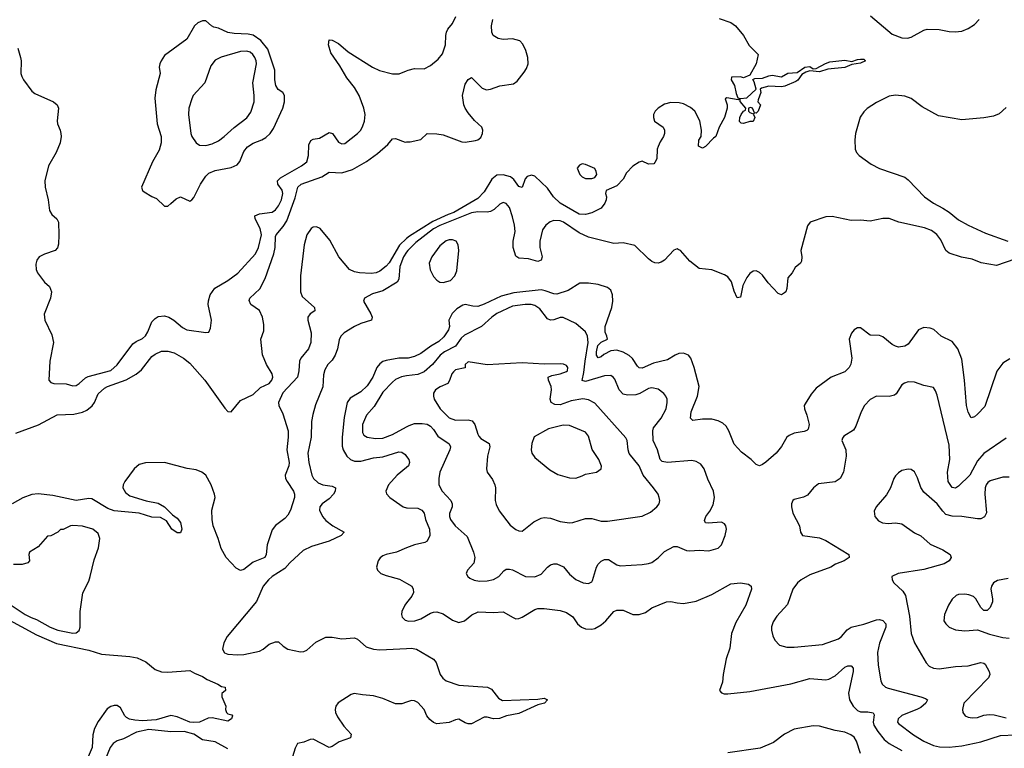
# Model space of a CAD drawing. Header units: inches. Extents: x 1682530 to 1839546, y 640742 to 791647.
# Tile 892 of 923: x 1807554 to 1813779, y 754244 to 758849. Entities that reach past the tile are written whole.
import ezdxf

# ---------------------------------------------------------------- set-up
doc = ezdxf.new("R2010")
doc.units = ezdxf.units.IN
doc.header["$MEASUREMENT"] = 0
doc.layers.add('B8705', color=7, linetype='Continuous')
doc.layers.add('B8715', color=7, linetype='Continuous')

msp = doc.modelspace()

# ---------------------------------------------------------------- linework, layer by layer
at = {"layer": 'B8705', "color": 5}
for points, elevation in [([(1808710, 758842.9), (1808680.7, 758830), (1808658, 758810), (1808610, 758726), (1808470, 758622), (1808448.9, 758590), (1808439.5, 758570), (1808436.4, 758550), (1808442.6, 758510), (1808413.5, 758406.5), (1808407.7, 758352.3), (1808422.3, 758190), (1808448.3, 758110), (1808448.6, 758070), (1808434.8, 758025.2), (1808393.2, 757950), (1808322.8, 757790), (1808330.6, 757770.6), (1808341.1, 757761.1), (1808390, 757730.7), (1808418.8, 757718.8), (1808470, 757671.3), (1808490, 757670.8), (1808510, 757687.3), (1808542, 757718), (1808570, 757730.4), (1808630, 757701.6), (1808642.7, 757710), (1808654.9, 757725.1), (1808696.1, 757810), (1808730, 757859.6), (1808750, 757879.1), (1808790, 757896), (1808890, 757915.3), (1808928, 757932), (1808946.3, 757953.7), (1808970, 758016), (1808993.7, 758046.3), (1809030, 758069.4), (1809084.5, 758090), (1809110, 758104.7), (1809137.6, 758130), (1809158.3, 758161.7), (1809218.2, 758290), (1809228.8, 758330), (1809228.4, 758370), (1809218, 758390), (1809188.4, 758408.4), (1809173.4, 758433.4), (1809166.8, 758470), (1809166.4, 758530), (1809122.5, 758662.4), (1809078.3, 758718.3), (1809030.3, 758750.3), (1808998.3, 758758.3), (1808910, 758762.4), (1808869.2, 758769.2), (1808810, 758795.3), (1808782, 758802), (1808766, 758810), (1808730, 758840.9)], 620), ([(1808990, 758650.5), (1808950, 758647.2), (1808827.6, 758612.4), (1808790, 758593.8), (1808762.9, 758557.1), (1808723.2, 758450), (1808651.1, 758370), (1808641, 758350), (1808623.9, 758290), (1808620.1, 758250), (1808635.6, 758130), (1808642.3, 758110), (1808668.7, 758070), (1808690, 758055.6), (1808730, 758053.4), (1808770, 758064.5), (1808810, 758084.5), (1808847.1, 758110), (1808910, 758167.5), (1808990.5, 758229.4), (1809015.3, 758264.7), (1809035.3, 758330), (1809036.2, 758370), (1809027.1, 758450), (1809050.9, 758570), (1809049.2, 758590), (1809041.2, 758610), (1809028.5, 758628.5), (1809010, 758643.2)], 640)]:
    msp.add_lwpolyline(points, close=True, dxfattribs=dict(at, elevation=elevation))
for points, elevation in [([(1807541.8, 758670), (1807559, 758610), (1807562.8, 758590), (1807561.3, 758510), (1807566.2, 758490), (1807577.8, 758470), (1807630, 758398), (1807650, 758382), (1807766.8, 758330), (1807790.6, 758310), (1807798, 758290), (1807790.4, 758210), (1807792.7, 758190), (1807810.4, 758150), (1807814.4, 758130), (1807815.8, 758110), (1807808.7, 758070), (1807783.7, 758010), (1807735.5, 757924.5), (1807713.1, 757830), (1807715.3, 757790), (1807733.7, 757710), (1807743.1, 757643.1), (1807757.3, 757617.3), (1807788.2, 757590), (1807798.3, 757570), (1807802.2, 757490), (1807799.2, 757430), (1807792.8, 757407.2), (1807777.6, 757390), (1807710, 757367.6), (1807677.6, 757350), (1807661.1, 757330), (1807655.3, 757304.7), (1807658.5, 757270), (1807665.5, 757250), (1807710, 757190.3), (1807742.4, 757162.4), (1807754.4, 757130), (1807749.1, 757090), (1807707.5, 756987.5), (1807712.4, 756950), (1807757.7, 756857.7), (1807767.3, 756810), (1807745.3, 756690), (1807738, 756570), (1807750, 756556.3), (1807768.9, 756548.9), (1807847.5, 756547.5), (1807890, 756535.3), (1807910, 756537.4), (1807930, 756548.9), (1807970, 756586.2), (1807985.9, 756594.1), (1808130, 756632.4), (1808170, 756667.2), (1808270, 756800.2), (1808290, 756815.3), (1808330, 756835), (1808348.7, 756851.3), (1808363.8, 756876.2), (1808390, 756939.7), (1808410, 756961.6), (1808430, 756973.2), (1808470, 756977), (1808495.8, 756970), (1808527.8, 756950), (1808583, 756903), (1808610, 756889.2), (1808730, 756872.7), (1808750, 756874.8), (1808760.5, 756899.5), (1808766.8, 756950), (1808745.6, 757050), (1808746.9, 757073.1), (1808758.7, 757110), (1808788.3, 757151.7), (1808870, 757200.5), (1808932.5, 757247.5), (1809044.6, 757370), (1809063.2, 757410), (1809082.1, 757490), (1809074.1, 757530), (1809041.8, 757590), (1809040.4, 757610), (1809070, 757622), (1809150, 757633), (1809170, 757646.9), (1809190, 757673.4), (1809209.2, 757710.8), (1809217, 757750), (1809212.3, 757772.3), (1809185, 757810), (1809182.8, 757830), (1809202.2, 757850), (1809335.5, 757924.5), (1809369.2, 757950.8), (1809379.9, 757990), (1809381.4, 758058.6), (1809394.2, 758085.8), (1809410, 758094), (1809450, 758099.8), (1809510, 758135.3), (1809530.3, 758130), (1809570, 758074.9), (1809590, 758065.3), (1809610, 758067.2), (1809690, 758130.4), (1809709.8, 758150.2), (1809722.4, 758177.6), (1809732.8, 758207.2), (1809737.3, 758250), (1809730, 758289.4), (1809700.8, 758370), (1809670, 758419.8), (1809621.1, 758481.1), (1809577.7, 758557.7), (1809520, 758640.1), (1809506, 758690), (1809510, 758722), (1809530, 758719.5), (1809570, 758698.4), (1809630, 758646.7), (1809784, 758550), (1809827.8, 758527.8), (1809910, 758506), (1809953.3, 758506.7), (1810000, 758526.2)], 580), ([(1807530, 756237), (1807671.6, 756288.4), (1807790, 756352), (1807896, 756356), (1807950.8, 756369.2), (1807978.2, 756381.8), (1808011.5, 756408.5), (1808026, 756430), (1808050, 756484), (1808090, 756521.1), (1808108.3, 756531.7), (1808226.3, 756573.7), (1808290, 756609.1), (1808323, 756637), (1808390, 756719.6), (1808410, 756735.6), (1808450, 756754), (1808490, 756754.4), (1808530, 756742.8), (1808590, 756710.3), (1808630, 756678.5), (1808724.1, 756570), (1808850, 756394), (1808870, 756374), (1808890, 756370.8), (1808950, 756442), (1809030, 756480.5), (1809075.8, 756524.2), (1809130, 756550.1), (1809148.5, 756570), (1809153.3, 756590), (1809149.1, 756610), (1809114, 756670), (1809089.4, 756730.6), (1809078, 756830), (1809096.6, 756883.4), (1809096.6, 756923.4), (1809089.8, 756970), (1809070.7, 757010.7), (1809014, 757050), (1809005.3, 757074.7), (1809009.6, 757090), (1809070.9, 757149.1), (1809106.4, 757213.6), (1809161.5, 757370), (1809167.9, 757410), (1809170, 757479.3), (1809174.4, 757490), (1809218.9, 757541.1), (1809241.6, 757578.4), (1809296, 757724), (1809311.6, 757790), (1809332.5, 757810), (1809463.6, 757856.4), (1809510, 757885.5), (1809590, 757881.9), (1809658.3, 757901.7), (1809746.3, 757953.7), (1809816.5, 758003.5), (1809880.3, 758059.7), (1809910, 758096), (1809930, 758098.8), (1809990, 758076), (1810000, 758076.3)], 560), ([(1810000, 757465.6), (1809955, 757425), (1809890, 757312.6), (1809870, 757290.6), (1809830, 757260.4), (1809807, 757250), (1809775, 757245), (1809702, 757250), (1809670, 757256.4), (1809639.5, 757270), (1809571.2, 757350), (1809515.1, 757455.1), (1809453.3, 757530), (1809430, 757540.9), (1809410, 757538.7), (1809397, 757530), (1809370, 757489.4), (1809353.1, 757426.9), (1809329.5, 757230), (1809328, 757168), (1809328.8, 757128.8), (1809339.8, 757099.8), (1809417.6, 757030), (1809419.1, 757010), (1809390, 756989.7), (1809375.5, 756970), (1809375.5, 756950), (1809397.4, 756870), (1809395.3, 756810), (1809378.9, 756770), (1809330.8, 756710), (1809321.8, 756690), (1809318.9, 756630), (1809310.1, 756589.9), (1809217.9, 756490), (1809190.7, 756430), (1809192.5, 756410), (1809217.4, 756357.4), (1809250.1, 756250), (1809250.7, 756210), (1809242.5, 756130), (1809257.6, 756050), (1809255.5, 756030), (1809231.5, 755970), (1809235.1, 755950), (1809245.5, 755930), (1809285.4, 755870), (1809291.4, 755850), (1809290.3, 755830), (1809265.2, 755750), (1809250, 755716.9), (1809230, 755696.3), (1809170, 755652.8), (1809150, 755625.1), (1809117.8, 755530), (1809111.8, 755470), (1809103.7, 755450), (1809030, 755419.8), (1808970, 755373.5), (1808950, 755369), (1808923, 755383), (1808858.5, 755450), (1808827.1, 755507.1), (1808809, 755570), (1808777.5, 755650), (1808769.8, 755690), (1808768.7, 755750), (1808789.7, 755830), (1808786, 755850), (1808764, 755910), (1808730, 755969.6), (1808705.1, 755990), (1808670, 756004.7), (1808613.4, 756013.4), (1808469.7, 756049.7), (1808350, 756048.3), (1808310, 756037.7), (1808276.9, 756010), (1808219.1, 755930), (1808208.1, 755910), (1808206.7, 755890), (1808221.8, 755861.8), (1808250, 755840.3), (1808352.5, 755807.5), (1808430, 755792.7), (1808470, 755770.8), (1808519.8, 755719.8), (1808550, 755698), (1808570, 755671.3), (1808578, 755630), (1808570, 755606), (1808550, 755605.2), (1808515.3, 755630), (1808481.2, 755681.2), (1808444, 755704), (1808390, 755705.6), (1808310, 755731.2), (1808150, 755744.4), (1808110, 755760.3), (1808010, 755821.2), (1807990, 755822.6), (1807910, 755810.7), (1807762.8, 755842.8), (1807670, 755851.7), (1807630, 755847.5), (1807572.8, 755827.2), (1807506.5, 755790)], 560), ([(1810000, 757379.9), (1809980.3, 757350), (1809957.6, 757290), (1809951.1, 757210), (1809939.8, 757190), (1809850, 757134.8), (1809783.2, 757116.8), (1809733.4, 757090), (1809727.3, 757070), (1809773.5, 756990), (1809781.2, 756970), (1809777.6, 756950), (1809710, 756928.7), (1809669.7, 756910.3), (1809604.9, 756870), (1809584.6, 756850), (1809573.7, 756826.3), (1809562.7, 756770), (1809548.4, 756730), (1809530, 756698), (1809502.6, 756670), (1809483.2, 756636.8), (1809475, 756604.9), (1809469.5, 756529.5), (1809424.3, 756415.7), (1809406.2, 756353.8), (1809398.1, 756310), (1809396.4, 756210), (1809376.1, 756110), (1809381.3, 756050), (1809401.6, 755970), (1809410.2, 755950), (1809441.6, 755921.6), (1809470.5, 755910.5), (1809530, 755902), (1809551.2, 755890), (1809549.2, 755870), (1809537.7, 755850), (1809510, 755821), (1809465.8, 755790), (1809451.2, 755770), (1809448.2, 755750), (1809467.3, 755710), (1809490, 755683.5), (1809532.6, 755650), (1809604.6, 755610), (1809586.7, 755590), (1809510, 755553), (1809399.3, 755520.7), (1809345.8, 755494.2), (1809262.6, 755417.4), (1809230, 755381.3), (1809150, 755330.6), (1809126.2, 755310), (1809094, 755270), (1809050, 755171.2), (1808866, 754950), (1808844.1, 754910), (1808835.3, 754870), (1808847.8, 754847.8), (1808870, 754839.1), (1808930, 754834.4), (1808970, 754837.3), (1809070, 754858.7), (1809094, 754870), (1809130, 754902), (1809170, 754916.4), (1809190, 754917.1), (1809220.4, 754890), (1809250, 754871.3), (1809330, 754853.2), (1809350, 754855.5), (1809370, 754864.9), (1809425.7, 754914.3), (1809490, 754947.1), (1809530, 754947.5), (1809590, 754936.6), (1809670, 754941.5), (1809690, 754934.6), (1809745.1, 754885.1), (1809790.1, 754870.1), (1809830, 754866.9), (1810000, 754875)], 580), ([(1810000, 756710.3), (1809950, 756709.9), (1809870, 756695), (1809850, 756688.4), (1809830, 756674.8), (1809812.3, 756650), (1809787.3, 756590), (1809750, 756535.5), (1809710, 756497.3), (1809643.5, 756456.5), (1809623.2, 756430), (1809604.2, 756335.8), (1809592.8, 756210), (1809593, 756153), (1809597.8, 756130), (1809621.3, 756090), (1809644.9, 756070), (1809670, 756059.4), (1809710, 756059), (1809790, 756080.6), (1809850, 756085.4), (1809950, 756117.8), (1809970, 756115.2), (1809990, 756102), (1810000, 756088.4)], 620), ([(1810000, 756597.5), (1809967, 756593), (1809930, 756574.8), (1809910, 756559.2), (1809850, 756494.2), (1809794.9, 756405.1), (1809747.1, 756350), (1809721.5, 756290), (1809720.3, 756240.3), (1809730, 756222.8), (1809751, 756211), (1809803.1, 756203.1), (1809850, 756205.1), (1809910, 756227.3), (1810000, 756276.6)], 640), ([(1810000, 756019.4), (1809940.6, 755970), (1809885.4, 755910), (1809867.9, 755870), (1809872.4, 755852.4), (1809894, 755830), (1809978, 755770), (1810000, 755764.1)], 620), ([(1807468.8, 755170), (1807588.8, 755090), (1807626.7, 755070), (1807659.2, 755059.2), (1807746.7, 755010), (1807794, 754990), (1807890, 754971.7), (1807910, 754974.9), (1807930, 754988.7), (1807935.3, 755010), (1807936.2, 755110), (1807952.2, 755227.7), (1807990, 755300.5), (1807999.8, 755330), (1808023.6, 755436.4), (1808051.3, 755511.3), (1808059.5, 755570), (1808050, 755602), (1808015.3, 755630), (1807950, 755648.7), (1807890, 755653.2), (1807874, 755650), (1807828, 755628), (1807812, 755628), (1807794, 755610), (1807750, 755588), (1807730, 755586), (1807670, 755518), (1807616, 755484), (1807611, 755470), (1807616, 755430), (1807604.5, 755415.5), (1807570, 755405.1), (1807514.6, 755405.4)], 580), ([(1810000, 755510.4), (1809935, 755485), (1809870, 755469.8), (1809850, 755461), (1809832.4, 755447.6), (1809820.9, 755430), (1809810.1, 755390), (1809815.5, 755370), (1809836, 755350), (1809870, 755336.3), (1809954.3, 755314.3), (1810000, 755288.5)], 620), ([(1810000, 755163.8), (1809989.4, 755150), (1809969.5, 755110), (1809967.5, 755090), (1809972.4, 755072.4), (1809990, 755055.2), (1810000, 755051.8)], 620), ([(1807466.1, 755066.1), (1807660.8, 754960.8), (1807786.7, 754906.8), (1807990, 754865.4), (1808070, 754839.9), (1808250, 754825.4), (1808295.4, 754815.4), (1808351.5, 754791.5), (1808410, 754743.2), (1808450, 754728.4), (1808490, 754725.2), (1808630, 754735.3), (1808658.3, 754718.3), (1808710, 754698.3), (1808739.1, 754679.1), (1808806.8, 754650), (1808830, 754634.8), (1808852, 754630), (1808854, 754610), (1808832, 754590), (1808831.3, 754570), (1808856, 754510), (1808854.8, 754490), (1808861, 754470), (1808870, 754462.8), (1808895.9, 754455.9), (1808898.8, 754450), (1808893.1, 754430), (1808870, 754415.6), (1808770, 754437.8), (1808745.7, 754434.3), (1808690.6, 754410), (1808650, 754407.5), (1808629.7, 754410), (1808550, 754444), (1808510, 754452.4), (1808415.5, 754424.5), (1808330, 754418.8), (1808281.6, 754421.6), (1808248.1, 754428.1), (1808230, 754438.8), (1808218.8, 754450), (1808190, 754500.5), (1808170, 754515.1), (1808150, 754515), (1808130, 754508.9), (1808106.6, 754493.4), (1808050, 754413.7), (1808026.3, 754370), (1808016.3, 754330), (1808011.7, 754250), (1807987.1, 754190)], 560), ([(1810000, 754536.6), (1809970, 754526.3), (1809930, 754525.6), (1809850, 754558.5), (1809790, 754577), (1809721.5, 754581.5), (1809669.3, 754590.7), (1809650, 754583.9), (1809568.1, 754531.9), (1809552.9, 754510), (1809548.7, 754490), (1809550.2, 754470), (1809562.3, 754442.3), (1809603.9, 754383.9), (1809650, 754332.7), (1809646, 754310), (1809574.1, 754285.9), (1809530, 754255.1), (1809510, 754249.8), (1809410, 754302.4), (1809390, 754300.8), (1809350, 754284), (1809310, 754275.6), (1809294.9, 754245.1), (1809270, 754163.7)], 580), ([(1808870, 754240.2), (1808790, 754285), (1808710, 754298.9), (1808654, 754334), (1808594, 754350), (1808510, 754349.2), (1808370, 754362.2), (1808292.6, 754347.4), (1808210, 754305), (1808169.2, 754290.8), (1808144.6, 754275.4), (1808126, 754250), (1808092.8, 754167.2)], 580)]:
    msp.add_lwpolyline(points, dxfattribs=dict(at, elevation=elevation))
at = {"layer": 'B8715', "color": 5}
for points, elevation in [([(1810000, 758526.2), (1810010, 758530.4), (1810050, 758540.7), (1810110, 758539.1), (1810150, 758559.3), (1810199.6, 758600.4), (1810227.6, 758632.4), (1810246.2, 758690), (1810247.1, 758750), (1810251.5, 758770), (1810260.7, 758790), (1810290, 758825.5), (1810311.8, 758870)], 580), ([(1811976.3, 758856.3), (1812050, 758830.5), (1812078.8, 758810), (1812130.6, 758750), (1812165.5, 758685.5), (1812222, 758630), (1812210.8, 758570), (1812170, 758498), (1812130, 758482), (1812110, 758488), (1812054, 758486), (1812052, 758470), (1812073.2, 758433.2), (1812082.4, 758382.4), (1812094.4, 758354.4), (1812110.3, 758350.2), (1812150, 758355.3), (1812209.3, 758410), (1812197, 758457), (1812188.9, 758471.1), (1812202, 758478), (1812250, 758478.7), (1812290, 758495.3), (1812310, 758498.4), (1812370, 758487.3), (1812410, 758510.8), (1812470, 758514.8), (1812518, 758550), (1812550, 758552.7), (1812570, 758538), (1812590, 758541), (1812647.3, 758572.7), (1812676.6, 758583.4), (1812770, 758592.4), (1812815.3, 758584.7), (1812850, 758598), (1812870, 758599.1), (1812890, 758598.8), (1812901, 758590), (1812870, 758574), (1812814.6, 758565.4), (1812770, 758546.3), (1812663.8, 758536.2), (1812610, 758519.3), (1812550, 758525.2), (1812523, 758517), (1812498, 758502), (1812472.5, 758467.5), (1812461.1, 758458.9), (1812390.6, 758429.4), (1812370, 758425.2), (1812289, 758429), (1812243.8, 758416.2), (1812236, 758410), (1812238.8, 758390), (1812222.8, 758342.8), (1812221, 758330), (1812238, 758310), (1812222, 758270), (1812210, 758258), (1812200.4, 758260.4), (1812186, 758290), (1812173.6, 758293.6), (1812162, 758290), (1812162, 758270), (1812170, 758262), (1812190, 758254), (1812198, 758258), (1812194, 758250), (1812202, 758230), (1812190, 758206), (1812170, 758206), (1812130, 758194), (1812115.3, 758195.3), (1812105.2, 758205.2), (1812106.6, 758230), (1812115.1, 758250), (1812130, 758271), (1812142, 758278), (1812145.2, 758290), (1812108.4, 758331.6), (1812108.4, 758348.4), (1812096.8, 758343.2), (1812024.7, 758355.3), (1812014, 758350), (1812026, 758310), (1812026.8, 758290), (1812010.7, 758230), (1811976, 758170), (1811954, 758110), (1811939.6, 758100.4), (1811890, 758048), (1811870, 758038), (1811846, 758050), (1811847.3, 758087.3), (1811862, 758110), (1811864, 758150), (1811853.2, 758210), (1811821.2, 758270), (1811794, 758294), (1811750, 758317.2), (1811724.1, 758324.1), (1811670, 758326.6), (1811630, 758315.1), (1811590, 758289.3), (1811570.7, 758270), (1811560.7, 758250), (1811560.7, 758230), (1811568.1, 758208.1), (1811622, 758170), (1811631.3, 758150), (1811631.3, 758130), (1811624.7, 758110), (1811602.5, 758077.5), (1811590, 758048), (1811584.9, 758030), (1811581, 757970), (1811570, 757946), (1811562, 757938), (1811530, 757935.3), (1811490, 757955.3), (1811470, 757948.7), (1811430, 757924), (1811390, 757882), (1811370, 757842), (1811330, 757799), (1811262, 757770), (1811258, 757750), (1811262.8, 757730), (1811260.7, 757710), (1811254, 757690), (1811230, 757657.2), (1811170, 757629.3), (1811130, 757617), (1811090, 757620.5), (1810969.7, 757690), (1810929.5, 757730), (1810890, 757783.7), (1810810, 757859.3), (1810790, 757866), (1810762.4, 757857.6), (1810750, 757844), (1810730, 757789), (1810710, 757795.1), (1810678.8, 757838.8), (1810656, 757856), (1810610, 757868.6), (1810570, 757866.4), (1810537.7, 757842.3), (1810490, 757761.5), (1810450, 757719.3), (1810297.5, 757630), (1810261.7, 757618.3), (1810165.6, 757574.4), (1810018.1, 757481.9), (1810000, 757465.6)], 560), ([(1810000, 758076.3), (1810023.1, 758076.9), (1810088.9, 758091.1), (1810130, 758130.6), (1810190, 758128.5), (1810230, 758121.3), (1810350, 758077), (1810370, 758074.6), (1810435.4, 758084.6), (1810451.2, 758090), (1810470, 758105.2), (1810480.3, 758130), (1810481.5, 758150), (1810474.7, 758170), (1810430, 758212.6), (1810390, 758259.7), (1810369.4, 758289.4), (1810361.1, 758310), (1810353.3, 758370), (1810370, 758440.7), (1810390, 758471), (1810410, 758482.8), (1810477.3, 758417.3), (1810505.3, 758405.2), (1810530, 758409.1), (1810590, 758431.4), (1810675.3, 758444.7), (1810699.5, 758460.5), (1810743.3, 758516.7), (1810758.8, 758541.2), (1810767.4, 758570), (1810765.5, 758610), (1810754.1, 758654.1), (1810735, 758695), (1810715.2, 758715.2), (1810670, 758729.1), (1810610, 758724.5), (1810578.4, 758730), (1810547.7, 758750), (1810538.2, 758770), (1810537.2, 758810), (1810544.4, 758850)], 560), ([(1812933.1, 758873.1), (1813070, 758757.8), (1813130, 758733.9), (1813166.9, 758733.1), (1813190, 758738.4), (1813270, 758783.2), (1813290, 758789.3), (1813366.2, 758786.2), (1813430, 758773.6), (1813468.5, 758771.5), (1813510, 758776.9), (1813550, 758792.6), (1813590, 758818.8), (1813619.5, 758850)], 580), ([(1813790, 758293.4), (1813746.5, 758253.5), (1813710, 758239.2), (1813650, 758228.3), (1813510, 758217.3), (1813362.5, 758242.5), (1813258.7, 758298.8), (1813190, 758350.4), (1813150, 758364.9), (1813090, 758372.9), (1813050, 758366), (1812970, 758325.2), (1812912.1, 758287.9), (1812890, 758267.8), (1812867.8, 758232.2), (1812838.5, 758130), (1812832.9, 758090), (1812836.5, 758030), (1812843.9, 758010), (1812860.3, 757990), (1812937.1, 757937.1), (1812988.7, 757908.7), (1813150, 757853), (1813170, 757837.7), (1813274.4, 757730), (1813330, 757688.8), (1813390, 757659), (1813430, 757632.5), (1813490, 757584), (1813550.1, 757550.1), (1813659.7, 757499.7), (1813801, 757450)], 580), ([(1813844.7, 757335.3), (1813730, 757295.8), (1813632.2, 757312.2), (1813575.1, 757335.1), (1813507.3, 757347.3), (1813430, 757373.3), (1813410, 757389.6), (1813377.3, 757457.3), (1813352.4, 757492.4), (1813317.8, 757517.8), (1813274.2, 757534.2), (1813111.4, 757568.6), (1813050, 757592.6), (1813010, 757592.4), (1812930, 757576.7), (1812870, 757582.4), (1812810, 757580.7), (1812690, 757605), (1812650, 757603.9), (1812550.4, 757569.6), (1812533.4, 757546.6), (1812492.2, 757390), (1812498.7, 757350), (1812496.2, 757323.8), (1812490.3, 757309.7), (1812456.2, 757283.8), (1812437.1, 757250), (1812410, 757217.2), (1812404.4, 757150), (1812398, 757130), (1812390, 757122), (1812370, 757109.5), (1812350, 757119.5), (1812285.3, 757185.3), (1812250, 757234), (1812230, 757251.8), (1812210, 757261.6), (1812190, 757259.6), (1812170, 757246), (1812150, 757220.5), (1812126.2, 757170), (1812110, 757095.1), (1812090, 757092.3), (1812070, 757133.2), (1812053, 757193), (1812030, 757223.6), (1812010, 757236.2), (1811930, 757267.3), (1811850, 757277), (1811790, 757322.9), (1811731.6, 757390), (1811717.5, 757397.5), (1811710, 757400.5), (1811690, 757391.6), (1811630.6, 757330), (1811610, 757317), (1811590, 757309.6), (1811570, 757311.8), (1811550, 757320.7), (1811530, 757336.9), (1811442.8, 757422.8), (1811370, 757439.1), (1811310, 757435.6), (1811150, 757474.3), (1811090, 757501.3), (1810991.4, 757570), (1810970, 757577.5), (1810930, 757579.1), (1810907.7, 757572.3), (1810879.4, 757550), (1810859.9, 757520.1), (1810841.6, 757450), (1810842.1, 757410), (1810856, 757350), (1810850, 757328.5), (1810830, 757320.9), (1810770, 757338.3), (1810710, 757342.7), (1810690, 757355.6), (1810673.9, 757410), (1810674.6, 757450), (1810685.4, 757510), (1810681.8, 757550), (1810670, 757602.7), (1810650, 757662.9), (1810630, 757687.8), (1810610, 757693.7), (1810590, 757683), (1810553.4, 757650), (1810530, 757637.5), (1810510, 757632.5), (1810450, 757634.1), (1810410, 757627.6), (1810210, 757548.7), (1810170, 757526.6), (1810058.6, 757441.4), (1810006.7, 757390), (1810000, 757379.9)], 580), ([(1813813.7, 756706.3), (1813770, 756678), (1813732.4, 756627.6), (1813655.9, 756404.1), (1813610, 756356.4), (1813590, 756339.7), (1813570, 756332), (1813550, 756369.4), (1813540.3, 756410), (1813527.7, 756570), (1813510, 756702.7), (1813485.4, 756770), (1813450, 756815.6), (1813379.5, 756850), (1813332.2, 756892.2), (1813310, 756900.4), (1813270, 756903.5), (1813237.1, 756890), (1813170, 756798.9), (1813150, 756786.2), (1813110, 756780.4), (1813090, 756785.3), (1813070, 756797.2), (1813010, 756845.1), (1812990, 756853), (1812930, 756856.2), (1812870, 756902.7), (1812850, 756902.7), (1812830, 756889.3), (1812811.9, 756868.1), (1812798.7, 756830), (1812814.4, 756710), (1812808.4, 756671.6), (1812798, 756650), (1812770, 756623.8), (1812684.9, 756590), (1812590, 756520.7), (1812557.4, 756482.6), (1812518.7, 756421.3), (1812513.7, 756410), (1812514.9, 756390), (1812530.2, 756350.2), (1812544.6, 756290), (1812538.5, 756261.5), (1812530, 756252), (1812514.3, 756245.7), (1812450, 756235.4), (1812417.8, 756222.2), (1812403.8, 756210), (1812370, 756152.3), (1812335.5, 756110), (1812270, 756052), (1812250, 756037), (1812230, 756029.2), (1812210, 756037.2), (1812178, 756070), (1812116.9, 756116.9), (1812070, 756166), (1812037.6, 756250), (1812019.4, 756279.4), (1811999.4, 756299.4), (1811970, 756313.7), (1811930, 756323.5), (1811870, 756325.4), (1811810, 756316.9), (1811794, 756330), (1811798.2, 756370), (1811838.6, 756470), (1811849.2, 756530), (1811818.4, 756650), (1811796.4, 756710), (1811782.4, 756730), (1811750, 756741.8), (1811720.7, 756739.3), (1811698.4, 756730), (1811650, 756698.7), (1811561.1, 756678.9), (1811490, 756647), (1811470, 756648.7), (1811458.9, 756658.9), (1811428, 756708), (1811407.2, 756727.2), (1811370, 756747.9), (1811330, 756761.4), (1811290, 756755.8), (1811246.8, 756733.2), (1811230, 756718), (1811210, 756711.3), (1811201.4, 756730), (1811199.6, 756750), (1811208.8, 756790), (1811230, 756811.4), (1811269.6, 756830), (1811266.6, 756850), (1811255, 756875), (1811254.5, 756910), (1811298.1, 757030), (1811304.1, 757070), (1811301.8, 757110), (1811290, 757139.1), (1811270, 757155.7), (1811210, 757176), (1811150, 757184.8), (1811096.1, 757183.9), (1811021.9, 757138.1), (1810950, 757114.5), (1810930, 757115.6), (1810876.4, 757136.4), (1810850, 757141.2), (1810677.3, 757122.7), (1810597.6, 757102.4), (1810490, 757051), (1810450, 757037.4), (1810418, 757038), (1810370, 757048.2), (1810355.6, 757044.4), (1810317.4, 757022.6), (1810287.4, 756992.6), (1810267.8, 756950), (1810270.2, 756910), (1810265.4, 756890), (1810234.9, 756845.1), (1810204.3, 756815.7), (1810153.1, 756786.9), (1810090, 756739.3), (1810050, 756719.9), (1810010, 756710.4), (1810000, 756710.3)], 620), ([(1810000, 756276.6), (1810015.1, 756284.9), (1810050, 756296.3), (1810097.7, 756297.7), (1810130, 756292.2), (1810150, 756281.1), (1810170, 756259.5), (1810197.4, 756217.4), (1810267.9, 756167.9), (1810276.5, 756150), (1810272.9, 756130), (1810210.2, 755990), (1810203, 755950), (1810203.8, 755910), (1810224.6, 755870), (1810278.7, 755810), (1810288.7, 755790), (1810288.5, 755770), (1810272.1, 755727.9), (1810270.4, 755710), (1810278, 755690), (1810307.8, 755650), (1810382.1, 755582.1), (1810423.8, 755483.8), (1810431.7, 755450), (1810424.8, 755415.2), (1810385.5, 755370), (1810377.3, 755350), (1810386.8, 755330), (1810399.9, 755319.9), (1810426.2, 755306.2), (1810461.4, 755301.4), (1810510, 755303.6), (1810549.1, 755310.9), (1810583, 755330), (1810613.6, 755366.4), (1810630, 755375.8), (1810650, 755377), (1810670, 755372), (1810751.2, 755331.2), (1810810, 755328.5), (1810850, 755344.4), (1810889.7, 755390), (1810910, 755404.7), (1810930, 755410.8), (1810949.9, 755410.1), (1810991.1, 755391.1), (1811030, 755344.4), (1811070, 755310.3), (1811116, 755290), (1811150, 755285.3), (1811170, 755295.5), (1811175.3, 755304.7), (1811201.2, 755390), (1811211.2, 755408.8), (1811230, 755427.9), (1811250, 755437.5), (1811277.2, 755437.2), (1811330, 755404.6), (1811350, 755397.4), (1811490, 755406), (1811530, 755411.7), (1811550, 755419.5), (1811590, 755448.7), (1811630.8, 755489.2), (1811690, 755518.9), (1811710, 755519.5), (1811770, 755494.9), (1811790, 755493.1), (1811850, 755497.4), (1811910, 755492), (1811969.2, 755510), (1811990, 755530.5), (1812013.3, 755590), (1812022.4, 755630), (1812018.5, 755650), (1812010, 755663.6), (1811990, 755674.3), (1811907, 755667), (1811888.7, 755670), (1811883.2, 755683.2), (1811892, 755710), (1811916.9, 755743.1), (1811937, 755783), (1811946.8, 755830), (1811939.3, 755870), (1811904.3, 755944.3), (1811880.4, 756010), (1811859.2, 756039.2), (1811830, 756057.7), (1811803.3, 756063.3), (1811650, 756049.8), (1811616.5, 756056.5), (1811603.5, 756070), (1811586.9, 756130), (1811559.4, 756190), (1811555.6, 756250), (1811561.3, 756270), (1811608.3, 756330), (1811640.3, 756390), (1811647.6, 756430), (1811646.2, 756450), (1811639.1, 756470), (1811626.5, 756486.5), (1811590, 756514.8), (1811550, 756522.4), (1811530, 756517.4), (1811474.1, 756485.9), (1811450, 756478.7), (1811396.6, 756476.6), (1811370, 756482.9), (1811343.7, 756510), (1811316.6, 756576.6), (1811306, 756590), (1811290, 756599.8), (1811250, 756598.7), (1811130, 756563.4), (1811110, 756569.7), (1811121.3, 756618.7), (1811127.9, 756692.1), (1811147, 756810), (1811144.1, 756850), (1811130, 756875.7), (1811070, 756928.5), (1810990, 756966.9), (1810970, 756966.9), (1810930, 756952.1), (1810910, 756950.9), (1810890, 756958.3), (1810841.9, 757021.9), (1810810, 757042.4), (1810788.2, 757048.2), (1810750, 757048.8), (1810670, 757038), (1810570, 756992.5), (1810538.7, 756970), (1810472.8, 756910), (1810365.3, 756854.7), (1810344.4, 756835.6), (1810310, 756784.8), (1810239.8, 756750), (1810212.2, 756730), (1810163.2, 756670), (1810110, 756623.7), (1810070, 756607.1), (1810000, 756597.5)], 640), ([(1813790, 756203.5), (1813650, 756107.4), (1813610, 756061.5), (1813560.9, 755970), (1813490, 755900.3), (1813470, 755888.7), (1813450, 755893.3), (1813424.5, 755930), (1813420.2, 755990), (1813434.9, 756070), (1813430, 756161.2), (1813355.2, 756475.2), (1813344.6, 756504.6), (1813330, 756524.5), (1813270, 756537.6), (1813210, 756558.9), (1813170, 756560.4), (1813147.3, 756552.7), (1813130, 756540.7), (1813095.6, 756484.4), (1813084.6, 756475.4), (1813051.6, 756468.5), (1812970, 756469.7), (1812930.2, 756449.8), (1812895.8, 756410), (1812873.7, 756370), (1812839.3, 756280.7), (1812824.8, 756255.2), (1812763.7, 756216.3), (1812755.2, 756204.8), (1812750.6, 756190), (1812777.1, 756130), (1812779.5, 756090), (1812761.1, 755990), (1812740.4, 755950), (1812710, 755928.2), (1812604.2, 755915.8), (1812572.2, 755890), (1812535.2, 755844.8), (1812510, 755832.3), (1812450, 755816.2), (1812440.7, 755810), (1812433, 755790), (1812432.7, 755770), (1812442.4, 755730), (1812483.8, 755650), (1812490.5, 755610), (1812502.8, 755590), (1812610, 755575.5), (1812650, 755558.5), (1812794.8, 755470), (1812798.8, 755450), (1812766.8, 755430), (1812712.5, 755407.5), (1812682.8, 755390), (1812550, 755339.9), (1812495.3, 755310), (1812471.4, 755290), (1812440.9, 755250), (1812407.3, 755152.7), (1812340.7, 755079.3), (1812316.9, 755043.1), (1812307.6, 755012.4), (1812307.4, 754990), (1812315.1, 754955.1), (1812327.9, 754927.9), (1812356.7, 754896.7), (1812403.9, 754883.9), (1812450, 754883.9), (1812630, 754900.7), (1812730, 754936.1), (1812750, 754951.4), (1812786.2, 754993.8), (1812810.4, 755009.6), (1812890.9, 755029.1), (1812970, 755056.9), (1812990, 755058.6), (1813010, 755052.4), (1813030.1, 755030.1), (1813030.2, 755010), (1812990, 754909.6), (1812977.8, 754850), (1812981.8, 754770), (1812998.3, 754670), (1813007.2, 754650), (1813028.4, 754630), (1813043.5, 754623.5), (1813251, 754570), (1813279.6, 754559.6), (1813292.4, 754550), (1813282.4, 754530), (1813250, 754503.1), (1813229.3, 754490.7), (1813130, 754451.8), (1813107.2, 754430), (1813103.1, 754410), (1813110, 754400.5), (1813205.3, 754330), (1813270, 754290.2), (1813330, 754262), (1813370, 754252.7), (1813430, 754251.6), (1813510, 754260.9), (1813630, 754286.3), (1813755.3, 754324.7), (1813850, 754329.3)], 640), ([(1810000, 756088.4), (1810013.6, 756070), (1810018, 756050), (1810012.8, 756030), (1810000, 756019.4)], 620), ([(1813810, 755957.6), (1813770, 755958), (1813690, 755934.8), (1813674.8, 755925.2), (1813663.1, 755910), (1813656.9, 755890), (1813656.1, 755850), (1813666.7, 755733.3), (1813653.4, 755706.6), (1813630, 755695.6), (1813610, 755694.6), (1813510, 755708.8), (1813450, 755711), (1813410, 755723), (1813390, 755742.4), (1813354.7, 755790), (1813270, 755862.4), (1813251.6, 755891.6), (1813230, 755952.7), (1813210, 755992.3), (1813190, 756006.6), (1813170, 756009.5), (1813130, 755999.5), (1813110, 755985.6), (1813090, 755967), (1813079.5, 755950), (1813059.5, 755890), (1813034.7, 755845.3), (1812968, 755770), (1812956.7, 755743.3), (1812959.1, 755710), (1812982.3, 755682.3), (1813009, 755669), (1813044.8, 755664.8), (1813090.3, 755670.3), (1813130, 755663.1), (1813210, 755606), (1813250, 755586.4), (1813310, 755534.9), (1813390, 755498.9), (1813435.5, 755470), (1813442, 755450), (1813430.8, 755430), (1813398, 755410), (1813270, 755374.8), (1813106.8, 755350), (1813067.7, 755330), (1813070.6, 755310), (1813080.7, 755290), (1813138, 755238), (1813153.8, 755210), (1813179.8, 755079.8), (1813190.8, 754970.8), (1813210, 754910.4), (1813284.8, 754784.8), (1813304.5, 754764.5), (1813330, 754750.4), (1813366.6, 754746.6), (1813470, 754761.2), (1813550, 754766), (1813630, 754785.7), (1813650, 754782.4), (1813656.7, 754776.7), (1813683.6, 754730), (1813687.2, 754710), (1813678.9, 754690), (1813523.2, 754530), (1813513.7, 754490), (1813517.1, 754470), (1813530.3, 754450.3), (1813550, 754440.3), (1813576.2, 754436.2), (1813610, 754439), (1813650, 754453.2), (1813682.2, 754457.8), (1813715, 754455.1), (1813790, 754436.3)], 660), ([(1810000, 755764.1), (1810003.2, 755763.2), (1810070, 755761), (1810097, 755750), (1810110.9, 755730.9), (1810119, 755690), (1810145.1, 755630), (1810146.6, 755590), (1810130, 755552.6), (1810115.1, 755544.9), (1810050, 755529.9), (1810000, 755510.4)], 620), ([(1810000, 755051.8), (1810010, 755048.3), (1810052, 755050), (1810090, 755063), (1810150, 755098.5), (1810170, 755105.5), (1810190, 755106.4), (1810230, 755094.8), (1810290, 755054.4), (1810330, 755038.5), (1810365.1, 755050), (1810411.5, 755088.5), (1810452.1, 755107.9), (1810550, 755103.1), (1810610, 755106.3), (1810673.4, 755070), (1810690, 755063.6), (1810710, 755064.9), (1810730, 755072.6), (1810810, 755121.7), (1810830, 755127.4), (1810870, 755128.9), (1810970, 755115), (1811010, 755103.6), (1811050, 755074.3), (1811081.2, 755030), (1811104.6, 755010), (1811130, 754999.7), (1811170, 754997.2), (1811190, 755001.5), (1811230, 755023.8), (1811259.3, 755050), (1811310, 755109.1), (1811330, 755117.8), (1811370, 755116.9), (1811430, 755090.3), (1811470, 755090.3), (1811510, 755103.1), (1811550, 755131.7), (1811642, 755170), (1811670, 755172.2), (1811710, 755163), (1811750, 755160.4), (1811830, 755174), (1811930, 755217.4), (1812050, 755283.6), (1812110, 755290.3), (1812162, 755282), (1812179.3, 755270), (1812180.3, 755250), (1812143.6, 755150), (1812080.6, 755039.4), (1812054.9, 754970), (1812043.3, 754876.6), (1812020.6, 754810), (1812000.9, 754710), (1811997, 754663), (1811978.8, 754610), (1811990, 754596), (1812008.5, 754588.5), (1812030, 754588.2), (1812170, 754603.5), (1812430, 754652.7), (1812550, 754685.4), (1812650, 754676.2), (1812670, 754680.7), (1812710, 754702.4), (1812770, 754756.8), (1812790, 754766.5), (1812810, 754765.2), (1812822.2, 754750), (1812824.1, 754730), (1812792.6, 754592.6), (1812800.2, 754550), (1812823.7, 754510), (1812850, 754483.6), (1812870, 754475.7), (1812915.1, 754475.1), (1812949.3, 754469.3), (1812955.6, 754455.6), (1812949.5, 754410), (1812954.2, 754390), (1812978.2, 754350), (1813019.8, 754299.8), (1813050, 754274.4), (1813130, 754230.1)], 620), ([(1810000, 755288.5), (1810032.9, 755270), (1810042.4, 755250), (1810043.2, 755230), (1810033.3, 755206.8), (1810000, 755163.8)], 620), ([(1813802.6, 755317.4), (1813735.8, 755304.2), (1813710.5, 755290), (1813697.6, 755270), (1813694, 755250), (1813703.8, 755190), (1813703, 755170), (1813690, 755134), (1813670, 755116), (1813650, 755116), (1813630, 755133.2), (1813598, 755190), (1813583.3, 755203.3), (1813554.5, 755214.5), (1813530, 755218), (1813490, 755216.9), (1813474, 755210), (1813450, 755187), (1813424.9, 755150), (1813401.3, 755090), (1813397.1, 755050), (1813408, 755030), (1813430, 755010.5), (1813470, 754992.2), (1813530, 754987.2), (1813610, 754992.4), (1813685.9, 754965.9), (1813770, 754945.1), (1813810, 754941.1)], 680), ([(1810000, 754875), (1810030, 754876.4), (1810062.6, 754870), (1810170, 754808.2), (1810186.2, 754786.2), (1810211, 754710), (1810228.1, 754688.1), (1810250.6, 754670.6), (1810330, 754643.9), (1810510.9, 754630.9), (1810537.4, 754617.4), (1810581.3, 754561.3), (1810607.1, 754547.1), (1810830, 754554.9), (1810870, 754561.6), (1810890.7, 754550), (1810870.8, 754530), (1810830, 754519.7), (1810710, 754464.7), (1810631, 754450), (1810587.1, 754432.9), (1810550, 754430.9), (1810510, 754441), (1810490, 754440.4), (1810410, 754398.7), (1810390, 754398.8), (1810370, 754405), (1810330, 754428.5), (1810310, 754425.3), (1810270, 754406.5), (1810190, 754399.4), (1810170, 754407), (1810146.3, 754426.3), (1810128.8, 754450), (1810110.4, 754490.4), (1810070, 754533.1), (1810050, 754545.3), (1810030, 754546.9), (1810000, 754536.6)], 580), ([(1812870, 754211), (1812844, 754290), (1812830, 754314.3), (1812808.8, 754330), (1812770, 754345.8), (1812710, 754356.3), (1812610, 754384.1), (1812570, 754386.1), (1812450, 754364.4), (1812390, 754333.2), (1812318.7, 754281.3), (1812234.4, 754245.6), (1812030, 754216.8)], 620)]:
    msp.add_lwpolyline(points, dxfattribs=dict(at, elevation=elevation))
for points, elevation in [([(1811110, 757937.2), (1811092, 757930), (1811078, 757910), (1811096, 757870), (1811110, 757856), (1811130, 757846), (1811170, 757846), (1811190, 757852), (1811202, 757870), (1811199, 757890), (1811190, 757908), (1811130, 757933.2)], 560), ([(1810290, 757458.7), (1810270, 757458), (1810250, 757450.9), (1810210, 757420.8), (1810159.8, 757350), (1810142.9, 757310), (1810147.9, 757267.9), (1810170, 757225.2), (1810190, 757202.8), (1810210, 757191.3), (1810230, 757187.2), (1810278.2, 757201.8), (1810304.7, 757230), (1810317.2, 757262.8), (1810329.2, 757390), (1810326.8, 757426.8), (1810313.3, 757450)], 620), ([(1810390, 756686), (1810370.8, 756670), (1810370, 756649), (1810310, 756636), (1810296.9, 756623.1), (1810286.8, 756610), (1810271.5, 756568.5), (1810259.5, 756550), (1810211, 756529), (1810182, 756510), (1810170.3, 756489.7), (1810168.9, 756470), (1810174.9, 756450), (1810213, 756390), (1810270, 756332.8), (1810310, 756318.2), (1810390, 756320.8), (1810413.5, 756313.5), (1810431.8, 756291.8), (1810449.4, 756230), (1810457.3, 756217.3), (1810470, 756202.8), (1810522.4, 756170), (1810525.7, 756150), (1810511.6, 756090), (1810505.3, 756010), (1810508.8, 755990), (1810542.2, 755942.2), (1810558.5, 755910), (1810562.4, 755890), (1810559.6, 755810), (1810565.5, 755785.5), (1810585.2, 755745.2), (1810654.3, 755654.3), (1810690, 755627), (1810710, 755618), (1810730, 755616.5), (1810803.4, 755676.6), (1810850, 755698.5), (1810870, 755702.3), (1810910, 755699.2), (1810970, 755677.7), (1811030.5, 755669.5), (1811050, 755671.3), (1811130, 755697), (1811170, 755696.5), (1811230, 755680.3), (1811270, 755679.6), (1811488.4, 755711.5), (1811542.4, 755737.6), (1811581.6, 755770), (1811595.6, 755790), (1811601.6, 755810), (1811597.6, 755830), (1811589.6, 755850), (1811560.5, 755890), (1811494.8, 755970), (1811469.7, 756030), (1811407.8, 756107.8), (1811400.3, 756130), (1811393.7, 756190), (1811386.2, 756206.2), (1811190, 756424.8), (1811150, 756447.4), (1811113.1, 756453.1), (1811039.7, 756440.3), (1810970, 756416.1), (1810937.9, 756417.9), (1810914, 756430), (1810907.2, 756450), (1810915.3, 756510), (1810913.8, 756530), (1810897, 756570), (1810894, 756590), (1810918.7, 756601.3), (1810970.7, 756610.7), (1811010, 756625.3), (1811017, 756630), (1811019.5, 756650), (1811010, 756662.7), (1810991.2, 756671.2), (1810970, 756673.3), (1810870, 756671.5), (1810730, 756680.5), (1810510, 756668)], 660), ([(1810990, 756286.6), (1810897.6, 756262.4), (1810806.5, 756213.5), (1810791.6, 756170), (1810787.9, 756130), (1810791.8, 756110), (1810810, 756083.1), (1810904.6, 756004.6), (1810955.1, 755975.1), (1811030, 755952.9), (1811070, 755952.2), (1811110, 755966.5), (1811130, 755976.1), (1811201.2, 755990), (1811229.3, 756010), (1811231.8, 756028.2), (1811214.7, 756070), (1811173.3, 756133.3), (1811150, 756218), (1811130, 756241.3), (1811030, 756284.5)], 680)]:
    msp.add_lwpolyline(points, close=True, dxfattribs=dict(at, elevation=elevation))

doc.saveas('drawing.dxf')
